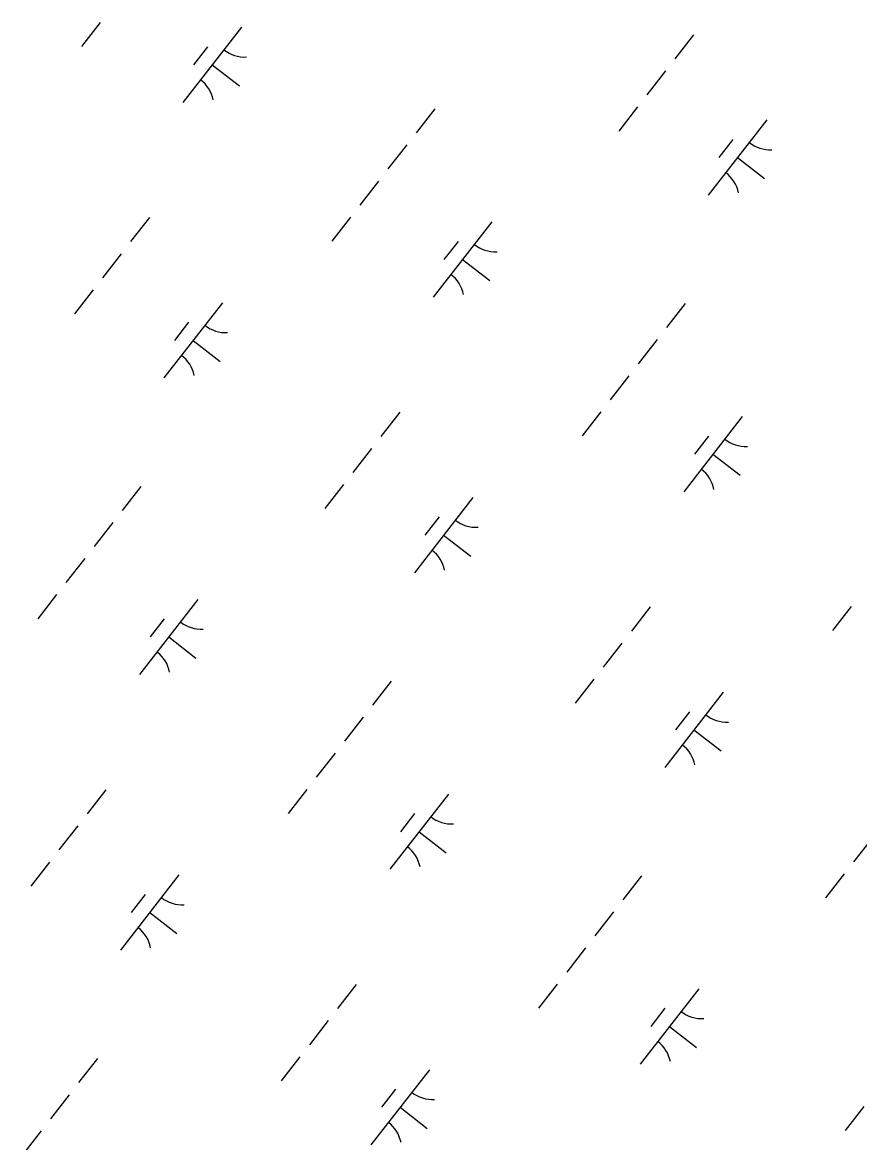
# Model space of a CAD drawing. Extents: x 3888273 to 3909528, y 158682 to 181032.
# Drawn here: x 3894982 to 3895421, y 163734 to 164322 of the extents above; entities that cross this region are included whole.
import ezdxf

# ---------------------------------------------------------------- set-up
doc = ezdxf.new("R2010")
doc.units = 0
doc.layers.add('V-WETL-SWMP', color=7, linetype='Continuous')

msp = doc.modelspace()

# ---------------------------------------------------------------- linework, layer by layer
at = {"layer": 'V-WETL-SWMP'}
for p, q in [((3895022.86, 164321.64), (3895013.03, 164309.01)), ((3895097, 164319.16), (3895066.3, 164279.7)), ((3895334.06, 164315.17), (3895324.24, 164302.54)), ((3895079.24, 164308.9), (3895071.87, 164299.43)), ((3895081.65, 164299.43), (3895095.86, 164288.38)), ((3895319.32, 164296.23), (3895309.5, 164283.6)), ((3895198.35, 164276.32), (3895188.53, 164263.69)), ((3895304.59, 164277.28), (3895294.76, 164264.66)), ((3895372.43, 164270.49), (3895341.72, 164231.03)), ((3895354.67, 164260.23), (3895347.3, 164250.76)), ((3895183.61, 164257.37), (3895173.79, 164244.75)), ((3895357.08, 164250.76), (3895371.28, 164239.7)), ((3895168.88, 164238.43), (3895159.05, 164225.8)), ((3895048.68, 164219.25), (3895038.85, 164206.62)), ((3895154.14, 164219.49), (3895144.31, 164206.86)), ((3895228.28, 164217.02), (3895197.58, 164177.56)), ((3895210.52, 164206.76), (3895203.16, 164197.29)), ((3895033.94, 164200.31), (3895024.11, 164187.68)), ((3895212.93, 164197.29), (3895227.14, 164186.23)), ((3895019.2, 164181.36), (3895009.37, 164168.74)), ((3895087.04, 164174.57), (3895056.34, 164135.11)), ((3895329.63, 164174.17), (3895319.81, 164161.54)), ((3895069.28, 164164.31), (3895061.91, 164154.84)), ((3895071.69, 164154.84), (3895085.89, 164143.78)), ((3895314.89, 164155.23), (3895305.07, 164142.6)), ((3895300.16, 164136.29), (3895290.33, 164123.66)), ((3895179.96, 164117.1), (3895170.13, 164104.48)), ((3895285.42, 164117.35), (3895275.59, 164104.72)), ((3895359.56, 164114.87), (3895328.86, 164075.41)), ((3895341.81, 164104.62), (3895334.44, 164095.14)), ((3895165.22, 164098.16), (3895155.39, 164085.53)), ((3895344.21, 164095.14), (3895358.42, 164084.09)), ((3895044.25, 164078.25), (3895034.42, 164065.62)), ((3895150.48, 164079.22), (3895140.65, 164066.59)), ((3895218.32, 164072.42), (3895187.62, 164032.96)), ((3895029.51, 164059.31), (3895019.68, 164046.68)), ((3895200.56, 164062.17), (3895193.19, 164052.7)), ((3895202.97, 164052.69), (3895217.18, 164041.64)), ((3895014.77, 164040.37), (3895004.94, 164027.74)), ((3895000.03, 164021.43), (3894990.21, 164008.8)), ((3895074.18, 164018.95), (3895043.47, 163979.49)), ((3895311.24, 164014.96), (3895301.41, 164002.33)), ((3895416.7, 164015.2), (3895406.87, 164002.57)), ((3895056.42, 164008.7), (3895049.05, 163999.23)), ((3895058.82, 163999.22), (3895073.03, 163988.17)), ((3895296.5, 163996.02), (3895286.67, 163983.39)), ((3895281.76, 163977.08), (3895271.94, 163964.45)), ((3895175.53, 163976.11), (3895165.7, 163963.48)), ((3895349.6, 163970.28), (3895318.9, 163930.82)), ((3895331.84, 163960.02), (3895324.48, 163950.55)), ((3895160.79, 163957.17), (3895150.96, 163944.54)), ((3895334.25, 163950.55), (3895348.46, 163939.49)), ((3895146.05, 163938.22), (3895136.23, 163925.6)), ((3895025.85, 163919.04), (3895016.02, 163906.41)), ((3895131.31, 163919.28), (3895121.49, 163906.65)), ((3895205.46, 163916.81), (3895174.75, 163877.35)), ((3895187.7, 163906.55), (3895180.33, 163897.08)), ((3895011.11, 163900.1), (3895001.29, 163887.47)), ((3895190.1, 163897.08), (3895204.31, 163886.02)), ((3895427.78, 163893.87), (3895417.95, 163881.24)), ((3894996.37, 163881.16), (3894986.55, 163868.53)), ((3895064.21, 163874.36), (3895033.51, 163834.9)), ((3895306.81, 163873.96), (3895296.98, 163861.34)), ((3895413.04, 163874.93), (3895403.22, 163862.3)), ((3895046.46, 163864.1), (3895039.09, 163854.63)), ((3895048.86, 163854.63), (3895063.07, 163843.58)), ((3895292.07, 163855.02), (3895282.24, 163842.39)), ((3895277.33, 163836.08), (3895267.51, 163823.45)), ((3895157.13, 163816.9), (3895147.31, 163804.27)), ((3895262.59, 163817.14), (3895252.77, 163804.51)), ((3895336.74, 163814.66), (3895306.03, 163775.2)), ((3895318.98, 163804.41), (3895311.61, 163794.94)), ((3895142.39, 163797.95), (3895132.57, 163785.33)), ((3895321.38, 163794.93), (3895335.59, 163783.88)), ((3895021.42, 163778.04), (3895011.6, 163765.42)), ((3895127.65, 163779.01), (3895117.83, 163766.38)), ((3895195.5, 163772.22), (3895164.79, 163732.75)), ((3895006.68, 163759.1), (3894996.86, 163746.47)), ((3895177.74, 163761.96), (3895170.37, 163752.49)), ((3895180.14, 163752.48), (3895194.35, 163741.43)), ((3895423.35, 163752.88), (3895413.52, 163740.25)), ((3894991.94, 163740.16), (3894982.12, 163727.53))]:
    msp.add_line(p, q, dxfattribs=at)
for centre, start, end in [((3895098.8, 164321.09), 231.34298, 272.88664), ((3895064.87, 164277.49), 11.34298, 52.88663), ((3895374.22, 164272.41), 231.34298, 272.88664), ((3895340.3, 164228.81), 11.34298, 52.88663), ((3895230.08, 164218.94), 231.34298, 272.88664), ((3895196.15, 164175.34), 11.34298, 52.88663), ((3895088.84, 164176.49), 231.34298, 272.88664), ((3895054.91, 164132.89), 11.34298, 52.88663), ((3895361.36, 164116.8), 231.34298, 272.88664), ((3895327.44, 164073.2), 11.34298, 52.88663), ((3895220.12, 164074.35), 231.34298, 272.88664), ((3895186.19, 164030.75), 11.34298, 52.88663), ((3895075.97, 164020.88), 231.34298, 272.88664), ((3895042.05, 163977.28), 11.34298, 52.88663), ((3895351.4, 163972.2), 231.34298, 272.88664), ((3895317.48, 163928.6), 11.34298, 52.88663), ((3895207.25, 163918.73), 231.34298, 272.88664), ((3895173.33, 163875.13), 11.34298, 52.88663), ((3895066.01, 163876.28), 231.34298, 272.88664), ((3895032.09, 163832.68), 11.34298, 52.88663), ((3895338.53, 163816.59), 231.34298, 272.88664), ((3895304.61, 163772.99), 11.34298, 52.88663), ((3895197.29, 163774.14), 231.34298, 272.88664), ((3895163.37, 163730.54), 11.34298, 52.88663)]:
    msp.add_arc(centre, 17.62, start, end, dxfattribs=at)

doc.saveas('drawing.dxf')
